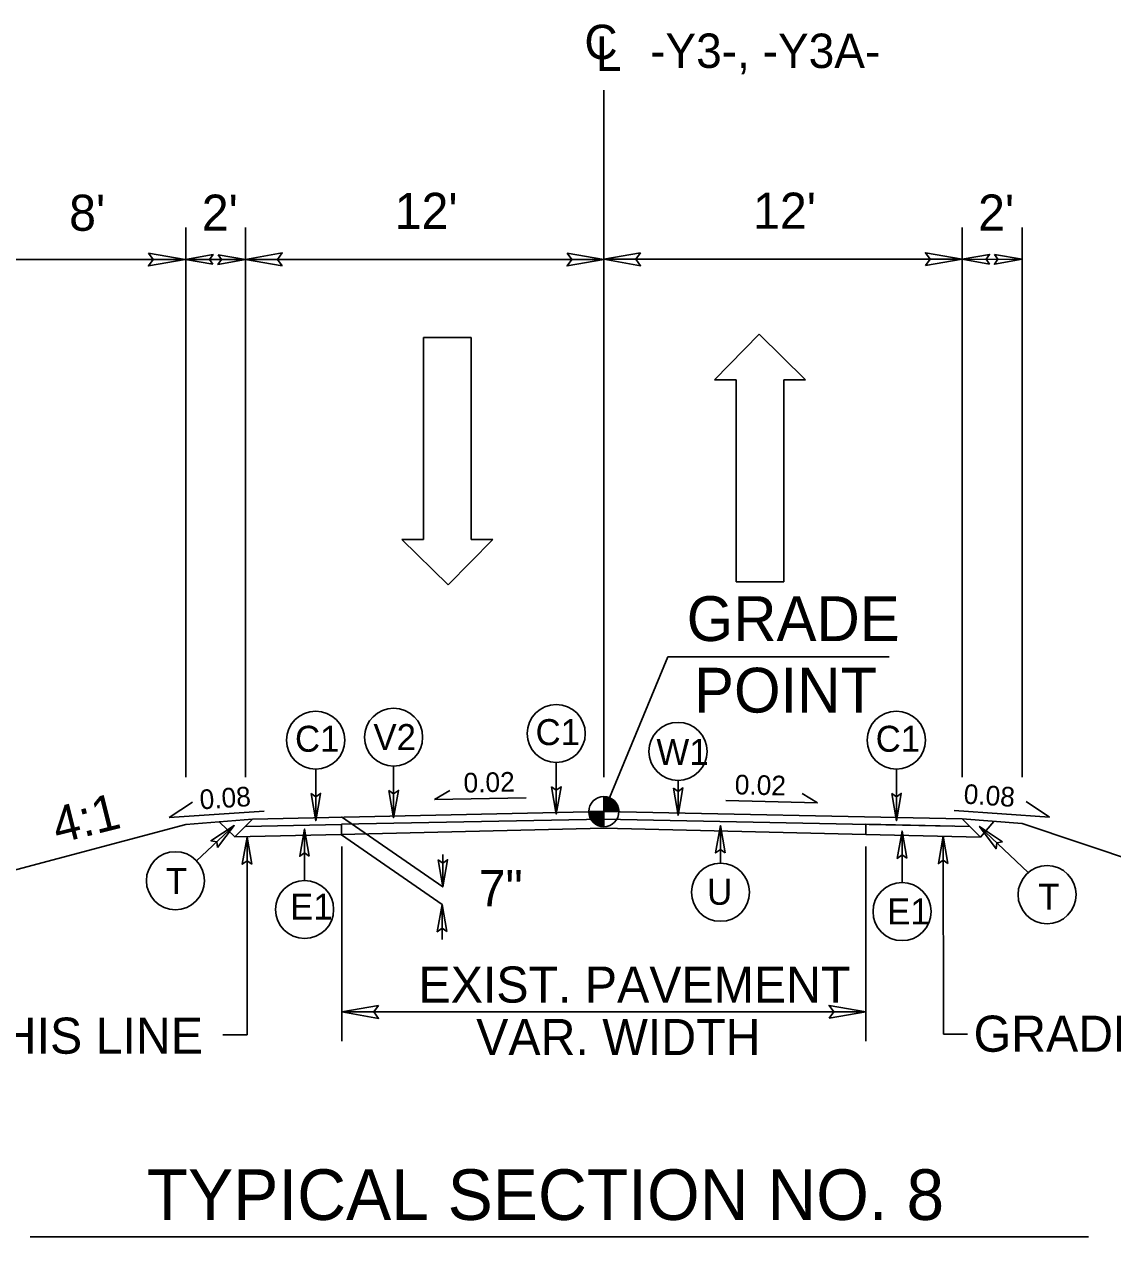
# Model space of a CAD drawing. Extents: x 3025871 to 3026431, y 707165 to 707825.
# Drawn here: x 3026141.66 to 3026178.1, y 707289.62 to 707330.23 of the extents above; entities that cross this region are included whole.
import ezdxf

# ---------------------------------------------------------------- set-up
doc = ezdxf.new("R2010")
doc.units = 0
for name, color, linetype in [('Prop Drainage Structure Junction Box with Manhole CELL', 7, 'Continuous'), ('Prop Drainage Structure Junction Box with Manhole Label', 7, 'Continuous'), ('Prop Drainage Structure Junction Box with Slab Lid CELL', 7, 'Continuous'), ('Prop Drainage Structure Junction Box with Slab Lid TB 840 34 CELL', 7, 'Continuous'), ('Prop Pavement Schedule Description CELL', 7, 'Continuous'), ('Sheet Data Field CELL', 7, 'Continuous'), ('Sheet Sticker Incomplete CELL', 7, 'Continuous'), ('Typical Arrow Superelevation CELL', 7, 'Continuous'), ('Typical Bridge Rail CELL', 7, 'Continuous'), ('Typical Grade Point Symbol CELL', 7, 'Continuous'), ('Typical Shoulder Slope CELL', 7, 'Continuous'), ('Typical Text Centerline CELL', 7, 'Continuous'), ('Typical Text Grade Point CELL', 7, 'Continuous')]:
    doc.layers.add(name, color=color, linetype=linetype)

msp = doc.modelspace()

# ---------------------------------------------------------------- linework, layer by layer
at = {"layer": 'Prop Drainage Structure Junction Box with Manhole CELL'}
for p, q in [((3026148.181, 707303.515), (3026148.706, 707303.016)), ((3026174.124, 707303.536), (3026173.672, 707303.011)), ((3026148.706, 707303.016), (3026152.263, 707303.1)), ((3026169.839, 707303.1), (3026173.675, 707303.009))]:
    msp.add_line(p, q, dxfattribs=at)
at = {"layer": 'Prop Drainage Structure Junction Box with Manhole Label'}
msp.add_line((3026161.063, 707305.017), (3026161.063, 707328.019), dxfattribs=at)
at = {"layer": 'Prop Drainage Structure Junction Box with Slab Lid CELL'}
for p, q in [((3026161.063, 707303.861), (3026161.063, 707304.365)), ((3026160.559, 707303.861), (3026161.063, 707303.861)), ((3026161.061, 707303.358), (3026161.063, 707303.861)), ((3026161.063, 707303.861), (3026161.061, 707303.358)), ((3026161.566, 707303.861), (3026161.063, 707303.861))]:
    msp.add_line(p, q, dxfattribs=at)
for points in [[(3026161.067, 707304.365), (3026161.067, 707304.365), (3026161.067, 707303.861)], [(3026161.077, 707304.365), (3026161.077, 707303.861)], [(3026161.087, 707304.364), (3026161.087, 707303.861)], [(3026161.097, 707304.364), (3026161.097, 707303.861)], [(3026161.107, 707304.363), (3026161.107, 707303.861)], [(3026161.118, 707304.361), (3026161.117, 707303.861)], [(3026161.128, 707304.36), (3026161.127, 707303.861)], [(3026161.138, 707304.359), (3026161.138, 707303.861)], [(3026161.148, 707304.358), (3026161.148, 707303.861)], [(3026161.158, 707304.356), (3026161.158, 707303.861)], [(3026161.168, 707304.354), (3026161.168, 707303.861)], [(3026161.178, 707304.351), (3026161.178, 707303.861)], [(3026161.188, 707304.349), (3026161.188, 707303.861)], [(3026161.198, 707304.346), (3026161.198, 707303.861)], [(3026161.208, 707304.344), (3026161.208, 707303.861)], [(3026161.218, 707304.34), (3026161.218, 707303.861)], [(3026161.228, 707304.337), (3026161.228, 707303.861)], [(3026161.238, 707304.333), (3026161.238, 707303.861)], [(3026161.248, 707304.329), (3026161.248, 707303.861)], [(3026161.259, 707304.325), (3026161.258, 707303.861)], [(3026161.269, 707304.32), (3026161.268, 707303.861)], [(3026161.279, 707304.316), (3026161.279, 707303.861)], [(3026161.289, 707304.311), (3026161.289, 707303.861)], [(3026161.299, 707304.305), (3026161.299, 707303.861)], [(3026161.309, 707304.3), (3026161.309, 707303.861)], [(3026161.319, 707304.294), (3026161.319, 707303.861)], [(3026161.329, 707304.289), (3026161.329, 707303.861)], [(3026161.339, 707304.282), (3026161.339, 707303.861)], [(3026161.349, 707304.275), (3026161.349, 707303.861)], [(3026161.359, 707304.267), (3026161.359, 707303.861)], [(3026161.369, 707304.261), (3026161.369, 707303.861)], [(3026161.379, 707304.253), (3026161.379, 707303.861)], [(3026161.389, 707304.244), (3026161.389, 707303.861)], [(3026161.399, 707304.235), (3026161.399, 707303.861)], [(3026161.41, 707304.226), (3026161.409, 707303.861)], [(3026161.42, 707304.216), (3026161.419, 707303.861)], [(3026161.43, 707304.206), (3026161.43, 707303.861)], [(3026161.44, 707304.195), (3026161.44, 707303.861)], [(3026161.45, 707304.182), (3026161.45, 707303.861)], [(3026161.46, 707304.17), (3026161.46, 707303.861)], [(3026161.47, 707304.157), (3026161.47, 707303.861)], [(3026161.48, 707304.142), (3026161.48, 707303.861)], [(3026160.561, 707303.861), (3026160.561, 707303.807)], [(3026160.571, 707303.861), (3026160.571, 707303.747)], [(3026160.581, 707303.861), (3026160.581, 707303.712)], [(3026160.591, 707303.861), (3026160.591, 707303.681)], [(3026160.602, 707303.861), (3026160.601, 707303.658)], [(3026160.612, 707303.861), (3026160.612, 707303.637)], [(3026160.622, 707303.861), (3026160.622, 707303.618)], [(3026160.632, 707303.861), (3026160.632, 707303.6)], [(3026160.642, 707303.861), (3026160.642, 707303.584)], [(3026160.652, 707303.861), (3026160.652, 707303.569)], [(3026160.662, 707303.861), (3026160.662, 707303.556)], [(3026160.672, 707303.861), (3026160.672, 707303.544)], [(3026160.682, 707303.861), (3026160.682, 707303.531)], [(3026160.692, 707303.861), (3026160.692, 707303.52)], [(3026160.702, 707303.861), (3026160.702, 707303.509)], [(3026160.712, 707303.861), (3026160.712, 707303.499)], [(3026160.722, 707303.861), (3026160.722, 707303.49)], [(3026160.732, 707303.861), (3026160.732, 707303.481)], [(3026160.743, 707303.861), (3026160.742, 707303.472)], [(3026160.753, 707303.861), (3026160.752, 707303.464)], [(3026160.763, 707303.861), (3026160.763, 707303.456)], [(3026160.773, 707303.861), (3026160.773, 707303.45)], [(3026160.783, 707303.861), (3026160.783, 707303.443)], [(3026160.793, 707303.861), (3026160.793, 707303.436)], [(3026160.803, 707303.861), (3026160.803, 707303.429)], [(3026160.813, 707303.861), (3026160.813, 707303.424)], [(3026160.823, 707303.861), (3026160.823, 707303.418)], [(3026160.833, 707303.861), (3026160.833, 707303.413)], [(3026160.843, 707303.861), (3026160.843, 707303.408)], [(3026160.853, 707303.861), (3026160.853, 707303.404)], [(3026160.863, 707303.861), (3026160.863, 707303.399)], [(3026160.873, 707303.861), (3026160.873, 707303.395)], [(3026160.883, 707303.861), (3026160.883, 707303.39)], [(3026160.894, 707303.861), (3026160.893, 707303.387)], [(3026160.904, 707303.861), (3026160.903, 707303.384)], [(3026160.914, 707303.861), (3026160.914, 707303.38)], [(3026160.924, 707303.861), (3026160.924, 707303.378)], [(3026160.934, 707303.861), (3026160.934, 707303.375)], [(3026160.944, 707303.861), (3026160.944, 707303.372)], [(3026160.954, 707303.861), (3026160.954, 707303.37)], [(3026160.964, 707303.861), (3026160.964, 707303.368)], [(3026160.974, 707303.861), (3026160.974, 707303.366)], [(3026160.984, 707303.861), (3026160.984, 707303.365)], [(3026160.994, 707303.861), (3026160.994, 707303.362)], [(3026161.004, 707303.861), (3026161.004, 707303.361)], [(3026161.014, 707303.861), (3026161.014, 707303.36)], [(3026161.025, 707303.861), (3026161.024, 707303.359)], [(3026161.035, 707303.861), (3026161.034, 707303.359)], [(3026161.045, 707303.861), (3026161.044, 707303.358)], [(3026161.055, 707303.861), (3026161.055, 707303.358), (3026161.055, 707303.358)], [(3026161.49, 707304.126), (3026161.49, 707303.861)], [(3026161.5, 707304.11), (3026161.5, 707303.861)], [(3026161.51, 707304.092), (3026161.51, 707303.861)], [(3026161.52, 707304.07), (3026161.52, 707303.861)], [(3026161.53, 707304.047), (3026161.53, 707303.861)], [(3026161.54, 707304.019), (3026161.54, 707303.861)], [(3026161.55, 707303.984), (3026161.55, 707303.861)], [(3026161.561, 707303.933), (3026161.56, 707303.861)]]:
    msp.add_lwpolyline(points, dxfattribs=at)
msp.add_circle((3026161.062, 707303.861), 0.504, dxfattribs=at)
for start, end in [(359.9709, 89.9709), (179.9709, 269.9709)]:
    msp.add_arc((3026161.062, 707303.861), 0.504, start, end, dxfattribs=at)
at = {"layer": 'Prop Drainage Structure Junction Box with Slab Lid TB 840 34 CELL'}
for p, q in [((3026147.063, 707305.017), (3026147.063, 707323.426)), ((3026149.063, 707305.017), (3026149.063, 707323.426)), ((3026173.063, 707305.017), (3026173.063, 707323.426)), ((3026175.063, 707305.017), (3026175.063, 707323.426)), ((3026147.063, 707322.353), (3026140.229, 707322.353)), ((3026149.063, 707322.353), (3026147.063, 707322.353)), ((3026147.063, 707322.35), (3026149.063, 707322.352)), ((3026149.063, 707322.356), (3026161.063, 707322.356)), ((3026161.063, 707322.359), (3026173.063, 707322.359)), ((3026173.063, 707322.357), (3026175.063, 707322.358)), ((3026152.283, 707303.686), (3026155.669, 707301.337)), ((3026149.12, 707296.385), (3026149.115, 707303.011)), ((3026152.28, 707303.088), (3026155.648, 707300.752)), ((3026172.43, 707296.41), (3026172.425, 707303.036)), ((3026152.287, 707302.692), (3026152.287, 707296.172)), ((3026169.836, 707302.692), (3026169.836, 707296.172)), ((3026155.669, 707301.337), (3026155.669, 707302.429)), ((3026155.648, 707299.581), (3026155.648, 707300.752)), ((3026152.287, 707297.153), (3026169.836, 707297.153)), ((3026149.12, 707296.385), (3026148.309, 707296.385)), ((3026173.24, 707296.41), (3026172.43, 707296.41)), ((3026141.853, 707289.624), (3026177.293, 707289.624))]:
    msp.add_line(p, q, dxfattribs=at)
at = {"layer": 'Prop Pavement Schedule Description CELL'}
for p, q in [((3026149.299, 707303.604), (3026161.063, 707303.861)), ((3026161.063, 707303.861), (3026173.063, 707303.621)), ((3026149.299, 707303.604), (3026148.706, 707303.016)), ((3026149.061, 707303.368), (3026152.282, 707303.433)), ((3026152.28, 707303.088), (3026152.282, 707303.436)), ((3026152.282, 707303.436), (3026161.062, 707303.611)), ((3026161.062, 707303.611), (3026172.726, 707303.378)), ((3026169.831, 707303.436), (3026173.318, 707303.366)), ((3026169.839, 707303.1), (3026169.831, 707303.436)), ((3026173.063, 707303.621), (3026173.675, 707303.009)), ((3026152.263, 707303.1), (3026161.061, 707303.307)), ((3026161.061, 707303.307), (3026169.839, 707303.1))]:
    msp.add_line(p, q, dxfattribs=at)
at = {"layer": 'Sheet Data Field CELL'}
for p, q in [((3026155.024, 707312.975), (3026155.024, 707319.744)), ((3026155.024, 707319.744), (3026156.619, 707319.744)), ((3026156.619, 707319.744), (3026156.619, 707312.975)), ((3026164.766, 707318.325), (3026166.265, 707319.848)), ((3026166.265, 707319.848), (3026167.812, 707318.325)), ((3026165.491, 707318.325), (3026164.766, 707318.325)), ((3026165.491, 707311.555), (3026165.491, 707318.325)), ((3026167.812, 707318.325), (3026167.087, 707318.325)), ((3026167.087, 707318.325), (3026167.087, 707311.555)), ((3026155.846, 707311.451), (3026154.298, 707312.975)), ((3026154.298, 707312.975), (3026155.024, 707312.975)), ((3026157.345, 707312.975), (3026155.846, 707311.451)), ((3026156.619, 707312.975), (3026157.345, 707312.975)), ((3026167.087, 707311.555), (3026165.491, 707311.555))]:
    msp.add_line(p, q, dxfattribs=at)
at = {"layer": 'Sheet Sticker Incomplete CELL'}
for p, q in [((3026155.391, 707304.262), (3026155.906, 707304.573)), ((3026146.514, 707303.659), (3026147.29, 707304.18)), ((3026155.391, 707304.262), (3026158.458, 707304.323)), ((3026168.217, 707304.156), (3026165.15, 707304.233)), ((3026168.217, 707304.156), (3026167.703, 707304.47)), ((3026175.978, 707303.679), (3026175.203, 707304.2)), ((3026146.514, 707303.659), (3026149.691, 707303.874)), ((3026175.978, 707303.679), (3026172.793, 707303.895))]:
    msp.add_line(p, q, dxfattribs=at)
at = {"layer": 'Typical Bridge Rail CELL'}
msp.add_line((3026169.839, 707303.088), (3026169.839, 707303.1), dxfattribs=at)
at = {"layer": 'Typical Grade Point Symbol CELL'}
for p, q in [((3026154.025, 707303.657), (3026154.024, 707305.381)), ((3026159.469, 707303.781), (3026159.468, 707305.505)), ((3026151.415, 707303.557), (3026151.414, 707305.282)), ((3026170.857, 707303.557), (3026170.856, 707305.282)), ((3026163.546, 707303.738), (3026163.545, 707304.907)), ((3026147.427, 707302.213), (3026148.685, 707303.393)), ((3026164.968, 707302.132), (3026164.967, 707303.394)), ((3026175.271, 707301.82), (3026173.645, 707303.364)), ((3026151.043, 707301.555), (3026151.042, 707303.279)), ((3026171.046, 707301.485), (3026171.045, 707303.209))]:
    msp.add_line(p, q, dxfattribs=at)
for centre in [(3026159.468, 707306.477), (3026151.414, 707306.254), (3026154.024, 707306.353), (3026170.856, 707306.254), (3026163.545, 707305.879), (3026146.718, 707301.548), (3026164.968, 707301.16), (3026175.903, 707301.081), (3026151.043, 707300.583), (3026171.046, 707300.513)]:
    msp.add_circle(centre, 0.972, dxfattribs=at)
at = {"layer": 'Typical Shoulder Slope CELL'}
for p, q in [((3026161.063, 707303.861), (3026163.207, 707309.048)), ((3026163.207, 707309.048), (3026170.619, 707309.046))]:
    msp.add_line(p, q, dxfattribs=at)
at = {"layer": 'Typical Text Centerline CELL'}
for points in [[(3026145.821, 707322.564), (3026147.046, 707322.353), (3026145.814, 707322.135), (3026145.971, 707322.353)], [(3026147.973, 707322.194), (3026147.054, 707322.352), (3026147.978, 707322.515), (3026147.861, 707322.352)], [(3026148.144, 707322.51), (3026149.063, 707322.352), (3026148.139, 707322.189), (3026148.257, 707322.352)], [(3026150.288, 707322.142), (3026149.063, 707322.353), (3026150.294, 707322.571), (3026150.138, 707322.353)], [(3026159.837, 707322.564), (3026161.063, 707322.353), (3026159.831, 707322.135), (3026159.987, 707322.353)], [(3026162.288, 707322.57), (3026161.063, 707322.359), (3026162.294, 707322.142), (3026162.138, 707322.359)], [(3026171.837, 707322.148), (3026173.063, 707322.359), (3026171.831, 707322.577), (3026171.987, 707322.359)], [(3026173.973, 707322.2), (3026173.054, 707322.358), (3026173.978, 707322.521), (3026173.861, 707322.358)], [(3026174.144, 707322.516), (3026175.063, 707322.358), (3026174.139, 707322.195), (3026174.257, 707322.358)], [(3026153.868, 707304.566), (3026154.025, 707303.657), (3026154.187, 707304.571), (3026154.025, 707304.455)], [(3026159.312, 707304.69), (3026159.469, 707303.781), (3026159.63, 707304.695), (3026159.469, 707304.579)], [(3026163.389, 707304.647), (3026163.546, 707303.738), (3026163.707, 707304.653), (3026163.546, 707304.536)], [(3026151.258, 707304.467), (3026151.415, 707303.557), (3026151.576, 707304.472), (3026151.415, 707304.356)], [(3026170.7, 707304.467), (3026170.857, 707303.557), (3026171.018, 707304.472), (3026170.856, 707304.356)], [(3026148.128, 707302.656), (3026148.685, 707303.393), (3026147.907, 707302.885), (3026148.102, 707302.847)], [(3026165.125, 707302.485), (3026164.967, 707303.394), (3026164.806, 707302.479), (3026164.968, 707302.596)], [(3026174.413, 707302.851), (3026173.645, 707303.364), (3026174.197, 707302.616), (3026174.224, 707302.814)], [(3026149.273, 707302.102), (3026149.115, 707303.011), (3026148.954, 707302.097), (3026149.116, 707302.213)], [(3026151.199, 707302.37), (3026151.042, 707303.279), (3026150.881, 707302.365), (3026151.043, 707302.481)], [(3026171.203, 707302.3), (3026171.045, 707303.209), (3026170.884, 707302.294), (3026171.046, 707302.411)], [(3026172.583, 707302.127), (3026172.425, 707303.036), (3026172.264, 707302.121), (3026172.426, 707302.238)], [(3026155.512, 707302.247), (3026155.669, 707301.337), (3026155.83, 707302.252), (3026155.669, 707302.136)], [(3026155.805, 707299.843), (3026155.648, 707300.752), (3026155.486, 707299.837), (3026155.648, 707299.954)], [(3026153.512, 707297.364), (3026152.287, 707297.153), (3026153.519, 707296.936), (3026153.362, 707297.153)], [(3026168.611, 707296.942), (3026169.836, 707297.153), (3026168.604, 707297.371), (3026168.761, 707297.153)]]:
    msp.add_lwpolyline(points, close=True, dxfattribs=at)
at = {"layer": 'Typical Text Grade Point CELL'}
for p, q in [((3026147.063, 707303.425), (3026140.229, 707301.615)), ((3026149.299, 707303.604), (3026147.063, 707303.425)), ((3026173.063, 707303.621), (3026175.063, 707303.461)), ((3026175.063, 707303.461), (3026187.685, 707299.254))]:
    msp.add_line(p, q, dxfattribs=at)

# ---------------------------------------------------------------- texts
at = {"layer": 'Prop Drainage Structure Junction Box with Manhole Label'}
msp.add_text('C', height=1.152, dxfattribs=at).set_placement((3026160.411, 707329.061))
for s, height, p in [('L', 1.152, (3026160.794, 707328.668)), ('-Y3-, -Y3A-', 1.15228, (3026162.612, 707328.769))]:
    msp.add_text(s, height=height, rotation=359.9469, dxfattribs=at).set_placement(p)
at = {"layer": 'Prop Drainage Structure Junction Box with Slab Lid TB 840 34 CELL'}
for s, height, p in [("8'", 1.2089, (3026143.159, 707323.313)), ("2'", 1.2089, (3026147.6, 707323.315)), ("12'", 1.2089, (3026154.059, 707323.375)), ("12'", 1.2089, (3026166.059, 707323.381)), ("2'", 1.2089, (3026173.592, 707323.319)), ('7"', 1.2089, (3026156.873, 707300.692)), ('EXIST. PAVEMENT', 1.20892, (3026154.857, 707297.465)), ('GRADE TO THIS LINE', 1.20892, (3026131.022, 707295.754)), ('VAR. WIDTH', 1.2089, (3026156.788, 707295.708)), ('GRADE TO THIS LINE', 1.20892, (3026173.442, 707295.82)), ('TYPICAL SECTION NO. 8', 1.69489, (3026145.756, 707290.187))]:
    msp.add_text(s, height=height, dxfattribs=at).set_placement(p)
for s, rotation, p in [('0.02 ', 1.2029, (3026156.371, 707304.498)), ('0.02', 358.5679, (3026165.439, 707304.443)), ('0.08', 3.8796, (3026147.551, 707303.933)), ('0.08', 356.1204, (3026173.093, 707304.132))]:
    msp.add_text(s, height=0.6583, rotation=rotation, dxfattribs=at).set_placement(p)
at = {"layer": 'Typical Arrow Superelevation CELL'}
for s, p in [('C1', (3026150.722, 707305.866)), ('V2', (3026153.348, 707305.923)), ('C1', (3026158.776, 707306.089)), ('C1', (3026170.164, 707305.866)), ('W1', (3026162.823, 707305.426)), ('U', (3026164.52, 707300.741)), ('E1', (3026150.559, 707300.244)), ('E1', (3026170.548, 707300.083))]:
    msp.add_text(s, height=0.87, dxfattribs=at).set_placement(p)
for p in [(3026146.396, 707301.101), (3026175.608, 707300.575)]:
    msp.add_text('T', height=0.87, rotation=360, dxfattribs=at).set_placement(p)
at = {"layer": 'Typical Shoulder Slope CELL'}
for s, p in [('GRADE', (3026163.836, 707309.575)), ('POINT', (3026164.081, 707307.179))]:
    msp.add_text(s, height=1.5, rotation=359.9804, dxfattribs=at).set_placement(p)
at = {"layer": 'Typical Text Grade Point CELL'}
msp.add_text('4:1', height=1.2089, rotation=14.0362, dxfattribs=at).set_placement((3026142.771, 707302.784))

doc.saveas('drawing.dxf')
